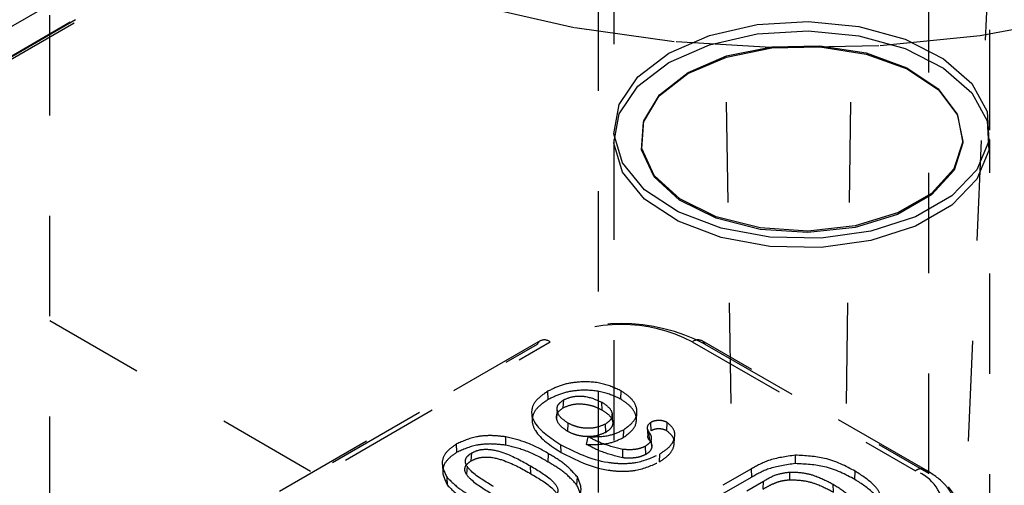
# Model space of a CAD drawing. Header units: inches. Extents: x 1907 to 2452, y -210 to -54.
# Tile 544 of 656: x 2010.269 to 2011.251, y -193.873 to -193.409. Entities that reach past the tile are written whole.
import ezdxf

# ---------------------------------------------------------------- set-up
doc = ezdxf.new("R2010")
doc.units = ezdxf.units.IN
doc.header["$LTSCALE"] = 0.5
doc.header["$MEASUREMENT"] = 0
doc.linetypes.add('HIDDEN', pattern=[0.225, 0.15, -0.075])
doc.layers.add('SID-M-H', color=4, linetype='HIDDEN')

msp = doc.modelspace()

# ---------------------------------------------------------------- linework, layer by layer
at = {"layer": 'SID-M-H'}
for p, q in [((2012.98429, -195.25915), (1991.78034, -183.01837)), ((2010.8615, -192.53361), (2010.8615, -193.51916)), ((2011.2365, -193.51916), (2011.2365, -192.53361)), ((2011.17516, -192.76163), (2011.17516, -194.38554)), ((2010.9844, -194.19135), (2010.96569, -192.94277)), ((2011.08744, -194.19135), (2011.10615, -192.94277)), ((2010.846, -192.98005), (2010.846, -195.57012)), ((2008.64845, -194.3469), (2010.98692, -192.99693)), ((2011.01254, -193.01172), (2008.67408, -194.36169)), ((2008.67801, -194.36208), (2011.01648, -193.01211)), ((2008.67964, -194.3588), (2011.0181, -193.00884)), ((2010.299, -193.00455), (2010.299, -194.63763)), ((2011.23615, -193.32953), (2011.18639, -194.49255)), ((2010.82212, -193.41722), (2010.72689, -193.39555)), ((2010.95711, -193.42481), (2011.00461, -193.41399)), ((2011.00461, -193.41399), (2011.0554, -193.41098)), ((2011.0554, -193.41098), (2011.10572, -193.41599)), ((2011.10572, -193.41599), (2011.15184, -193.42865)), ((2011.32414, -193.40732), (2011.22658, -193.4252)), ((2010.92157, -193.43122), (2010.82212, -193.41722)), ((2010.91642, -193.44262), (2010.95711, -193.42481)), ((2010.95711, -193.43409), (2011.00461, -193.42328)), ((2011.00461, -193.42328), (2011.0554, -193.42027)), ((2011.0554, -193.42027), (2011.10572, -193.42527)), ((2011.10572, -193.42527), (2011.15184, -193.43793)), ((2011.22658, -193.4252), (2011.1257, -193.43524)), ((2010.91642, -193.45191), (2010.95711, -193.43409)), ((2011.0234, -193.43726), (2010.92157, -193.43122)), ((2011.01917, -193.43619), (2011.06697, -193.43516)), ((2011.1257, -193.43524), (2011.0234, -193.43726)), ((2011.06697, -193.43516), (2011.11316, -193.4423)), ((2011.15184, -193.42865), (2011.19032, -193.44802)), ((2010.88557, -193.46611), (2010.91642, -193.44262)), ((2010.93555, -193.4617), (2010.97403, -193.44531)), ((2010.9739, -193.44642), (2011.01912, -193.43728)), ((2010.97403, -193.44531), (2011.01917, -193.43619)), ((2011.01912, -193.43728), (2011.067, -193.43625)), ((2011.067, -193.43625), (2011.11327, -193.44341)), ((2011.11316, -193.4423), (2011.15366, -193.45699)), ((2011.11327, -193.44341), (2011.15383, -193.45812)), ((2011.15184, -193.43793), (2011.19032, -193.45731)), ((2010.88557, -193.47539), (2010.91642, -193.45191)), ((2010.93536, -193.46284), (2010.9739, -193.44642)), ((2011.19032, -193.44802), (2011.21833, -193.47267)), ((2010.90691, -193.48509), (2010.93536, -193.46284)), ((2010.90715, -193.48392), (2010.93555, -193.4617)), ((2011.15366, -193.45699), (2011.18486, -193.47792)), ((2011.15383, -193.45812), (2011.18508, -193.47908)), ((2011.19032, -193.45731), (2011.21833, -193.48196)), ((2010.86683, -193.49353), (2010.88557, -193.46611)), ((2011.21833, -193.47267), (2011.23378, -193.50076)), ((2010.86683, -193.50282), (2010.88557, -193.47539)), ((2010.89109, -193.51119), (2010.90691, -193.48509)), ((2010.89135, -193.50998), (2010.90715, -193.48392)), ((2011.18486, -193.47792), (2011.20398, -193.50322)), ((2011.18508, -193.47908), (2011.20424, -193.50443)), ((2011.21833, -193.48196), (2011.23378, -193.51005)), ((2010.86161, -193.52285), (2010.86683, -193.49353)), ((2010.86161, -193.53214), (2010.86683, -193.50282)), ((2011.20398, -193.50322), (2011.20934, -193.53066)), ((2011.20424, -193.50443), (2011.20961, -193.53191)), ((2011.23378, -193.50076), (2011.23552, -193.53023)), ((2010.8893, -193.53883), (2010.89109, -193.51119)), ((2010.88956, -193.53757), (2010.89135, -193.50998)), ((2011.23378, -193.51005), (2011.23552, -193.53951)), ((2010.87029, -193.5519), (2010.86161, -193.52285)), ((2010.8615, -193.52844), (2010.8615, -195.16185)), ((2010.87029, -193.56119), (2010.86161, -193.53214)), ((2011.20934, -193.53066), (2011.20044, -193.55779)), ((2011.20961, -193.53191), (2011.2007, -193.55909)), ((2011.23552, -193.53023), (2011.22343, -193.55886)), ((2011.2365, -195.16185), (2011.2365, -193.52844)), ((2010.9017, -193.56555), (2010.8893, -193.53883)), ((2010.90194, -193.56424), (2010.88956, -193.53757)), ((2011.23552, -193.53951), (2011.22343, -193.56815)), ((2010.89222, -193.57852), (2010.87029, -193.5519)), ((2010.89222, -193.58781), (2010.87029, -193.56119)), ((2011.20044, -193.55779), (2011.1781, -193.5822)), ((2011.2007, -193.55909), (2011.17831, -193.58354)), ((2011.22343, -193.55886), (2011.1984, -193.58456)), ((2010.92718, -193.58896), (2010.9017, -193.56555)), ((2010.92739, -193.58761), (2010.90194, -193.56424)), ((2011.22343, -193.56815), (2011.1984, -193.59385)), ((2010.92578, -193.60074), (2010.89222, -193.57852)), ((2011.1781, -193.5822), (2011.14428, -193.60172)), ((2010.92578, -193.61003), (2010.89222, -193.58781)), ((2010.9635, -193.607), (2010.92718, -193.58896)), ((2010.96364, -193.60562), (2010.92739, -193.58761)), ((2011.17831, -193.58354), (2011.14444, -193.60309)), ((2011.1984, -193.58456), (2011.1623, -193.6054)), ((2010.96847, -193.61691), (2010.92578, -193.60074)), ((2011.14428, -193.60172), (2011.10199, -193.61462)), ((2011.1984, -193.59385), (2011.1623, -193.61469)), ((2010.96847, -193.62619), (2010.92578, -193.61003)), ((2011.00741, -193.61806), (2010.9635, -193.607)), ((2011.00748, -193.61666), (2010.96364, -193.60562)), ((2011.14444, -193.60309), (2011.10208, -193.61602)), ((2011.1623, -193.6054), (2011.11779, -193.61985)), ((2011.01714, -193.62582), (2010.96847, -193.61691)), ((2011.05501, -193.62116), (2011.00741, -193.61806)), ((2011.055, -193.61976), (2011.00748, -193.61666)), ((2011.10199, -193.61462), (2011.055, -193.61976)), ((2011.10208, -193.61602), (2011.05501, -193.62116)), ((2011.11779, -193.61985), (2011.06818, -193.62683)), ((2011.1623, -193.61469), (2011.11779, -193.62914)), ((2011.01714, -193.63511), (2010.96847, -193.62619)), ((2011.06818, -193.62683), (2011.01714, -193.62582)), ((2011.11779, -193.62914), (2011.06818, -193.63612)), ((2011.06818, -193.63612), (2011.01714, -193.63511)), ((2010.78828, -193.72908), (2010.06447, -194.14692)), ((2010.07432, -194.1479), (2010.79813, -193.73005)), ((2010.93964, -193.73005), (2011.16235, -193.85862)), ((2011.1722, -193.85764), (2010.94949, -193.72908)), ((2010.06156, -194.15018), (2010.78537, -193.73233)), ((2010.9524, -193.73233), (2011.17511, -193.8609)), ((2010.79606, -193.78765), (2010.7957, -193.7794)), ((2010.86865, -193.78726), (2010.86902, -193.77901)), ((2010.81123, -193.79573), (2010.8116, -193.7879)), ((2010.80504, -193.79808), (2010.80452, -193.80613)), ((2010.85005, -193.79817), (2010.84968, -193.79035)), ((2010.7797, -193.80135), (2010.78021, -193.80937)), ((2010.85994, -193.80232), (2010.85991, -193.80186)), ((2010.86043, -193.80987), (2010.85995, -193.80241)), ((2010.88404, -193.80854), (2010.88455, -193.80051)), ((2010.81565, -193.81934), (2010.81601, -193.81109)), ((2010.85357, -193.82034), (2010.8532, -193.81209)), ((2010.87107, -193.82547), (2010.87143, -193.81764)), ((2010.8948, -193.81577), (2010.89531, -193.82381)), ((2010.89892, -193.81862), (2010.89855, -193.81037)), ((2010.91428, -193.81864), (2010.91464, -193.8104)), ((2010.75382, -193.83309), (2010.75396, -193.82476)), ((2010.83449, -193.83234), (2010.83596, -193.82466)), ((2010.89722, -193.8283), (2010.89675, -193.82038)), ((2010.89941, -193.83444), (2010.8989, -193.82639)), ((2010.92158, -193.83304), (2010.92209, -193.82503)), ((2010.7052, -193.8401), (2010.70483, -193.83186)), ((2010.80907, -193.84041), (2010.80871, -193.83258)), ((2010.87039, -193.8457), (2010.87049, -193.83737)), ((2010.89339, -193.84235), (2010.89303, -193.8341)), ((2010.71954, -193.84866), (2010.7199, -193.84083)), ((2010.79625, -193.84992), (2010.79661, -193.84167)), ((2010.90706, -193.84969), (2010.90742, -193.84186)), ((2011.04254, -193.85139), (2011.04251, -193.84305)), ((2010.69047, -193.85068), (2010.69098, -193.85873)), ((2010.71523, -193.85395), (2010.71474, -193.86208)), ((2010.77895, -193.86159), (2010.77858, -193.85376)), ((2010.99866, -193.85669), (2010.97034, -193.87304)), ((2010.99902, -193.86494), (2010.99866, -193.85669)), ((2010.69584, -193.87303), (2010.69537, -193.86511)), ((2010.82477, -193.8728), (2010.82526, -193.86466)), ((2010.99902, -193.86494), (2010.97071, -193.88128)), ((2011.03686, -193.86754), (2011.0369, -193.8598)), ((2011.10193, -193.86729), (2011.1023, -193.85904)), ((2010.99416, -193.87857), (2011.01088, -193.86892)), ((2011.01052, -193.87674), (2011.01088, -193.86892)), ((2011.08054, -193.87981), (2011.08018, -193.87198))]:
    msp.add_line(p, q, dxfattribs=at)
for centre, radius, start, end in [((2010.86888, -193.89352), 0.18154, 62.60967, 117.39033), ((2010.86888, -193.86661), 0.15381, 62.60967, 117.39033), ((2010.79201, -193.73535), 0.0073, 120.71865, 155.56093), ((2010.79237, -193.73797), 0.00979, 53.99697, 114.69258), ((2010.9454, -193.73797), 0.00979, 65.30742, 126.00303), ((2010.94576, -193.73535), 0.0073, 24.43907, 59.28135), ((2011.16779, -193.86502), 0.0084, 29.37783, 130.36052), ((2011.14685, -193.89947), 0.04369, 290.78342, 69.21658), ((2011.15681, -193.90911), 0.05157, 290.78342, 69.21658)]:
    msp.add_arc(centre, radius, start, end, dxfattribs=at)
for points, knots in [([(2010.86902, -193.77901), (2010.86297, -193.77622), (2010.8509, -193.77064), (2010.82873, -193.76928), (2010.80949, -193.77257), (2010.8003, -193.77712), (2010.7957, -193.7794)], [0, 0, 0, 0, 0.279719, 0.559036, 0.779416, 1, 1, 1, 1]), ([(2010.7957, -193.7794), (2010.79143, -193.7823), (2010.78289, -193.78809), (2010.77829, -193.79952), (2010.78361, -193.81603), (2010.79836, -193.82576), (2010.80871, -193.83258)], [0, 0, 0, 0, 0.187077, 0.373675, 0.560628, 1, 1, 1, 1]), ([(2010.86865, -193.78726), (2010.86266, -193.78449), (2010.85072, -193.77897), (2010.82878, -193.77762), (2010.80973, -193.78088), (2010.80062, -193.78539), (2010.79606, -193.78765)], [0, 0, 0, 0, 0.279828, 0.558869, 0.77913, 1, 1, 1, 1]), ([(2010.87143, -193.81764), (2010.87575, -193.81442), (2010.8844, -193.80799), (2010.88539, -193.79625), (2010.87966, -193.7863), (2010.87256, -193.78144), (2010.86902, -193.77901)], [0, 0, 0, 0, 0.279388, 0.558651, 0.779278, 1, 1, 1, 1]), ([(2010.79606, -193.78765), (2010.79183, -193.79052), (2010.78337, -193.79625), (2010.77882, -193.80757), (2010.78411, -193.82395), (2010.79877, -193.83362), (2010.80907, -193.84041)], [0, 0, 0, 0, 0.186911, 0.37284, 0.559445, 1, 1, 1, 1]), ([(2010.81601, -193.81109), (2010.81325, -193.80924), (2010.80773, -193.80554), (2010.80447, -193.79889), (2010.80536, -193.79244), (2010.80952, -193.78941), (2010.8116, -193.7879)], [0, 0, 0, 0, 0.280632, 0.560536, 0.78037, 1, 1, 1, 1]), ([(2010.8116, -193.7879), (2010.81487, -193.78652), (2010.82142, -193.78375), (2010.83666, -193.78428), (2010.84474, -193.78805), (2010.84968, -193.79035)], [0, 0, 0, 0, 0.279539, 0.560136, 1, 1, 1, 1]), ([(2010.87107, -193.82547), (2010.87534, -193.82229), (2010.88389, -193.81592), (2010.88487, -193.80432), (2010.87919, -193.79448), (2010.87216, -193.78966), (2010.86865, -193.78726)], [0, 0, 0, 0, 0.279283, 0.558244, 0.778895, 1, 1, 1, 1]), ([(2010.81565, -193.81934), (2010.81285, -193.81746), (2010.80725, -193.81371), (2010.80394, -193.80694), (2010.80486, -193.80037), (2010.80911, -193.79727), (2010.81123, -193.79573)], [0, 0, 0, 0, 0.279176, 0.558869, 0.779624, 1, 1, 1, 1]), ([(2010.81123, -193.79573), (2010.81459, -193.7943), (2010.8213, -193.79146), (2010.83333, -193.79199), (2010.84293, -193.79445), (2010.84768, -193.79694), (2010.85005, -193.79817)], [0, 0, 0, 0, 0.279734, 0.559802, 0.780298, 1, 1, 1, 1]), ([(2010.84968, -193.79035), (2010.85231, -193.79207), (2010.85756, -193.79552), (2010.86072, -193.80184), (2010.85905, -193.80784), (2010.85515, -193.81068), (2010.8532, -193.81209)], [0, 0, 0, 0, 0.280675, 0.560276, 0.78017, 1, 1, 1, 1]), ([(2010.85005, -193.79817), (2010.85271, -193.79992), (2010.85804, -193.80342), (2010.86125, -193.80987), (2010.85954, -193.81599), (2010.85556, -193.81889), (2010.85357, -193.82034)], [0, 0, 0, 0, 0.278969, 0.558885, 0.779705, 1, 1, 1, 1]), ([(2010.91464, -193.8104), (2010.9133, -193.80981), (2010.91062, -193.80864), (2010.90585, -193.80835), (2010.90157, -193.80889), (2010.89956, -193.80988), (2010.89855, -193.81037)], [0, 0, 0, 0, 0.279387, 0.559282, 0.779573, 1, 1, 1, 1]), ([(2010.8532, -193.81209), (2010.85006, -193.81344), (2010.84378, -193.81614), (2010.83251, -193.81645), (2010.82293, -193.81458), (2010.81832, -193.81225), (2010.81601, -193.81109)], [0, 0, 0, 0, 0.279326, 0.558659, 0.779189, 1, 1, 1, 1]), ([(2010.83596, -193.82466), (2010.84342, -193.82465), (2010.85675, -193.82464), (2010.86694, -193.81978), (2010.87143, -193.81764)], [0, 0, 0, 0, 0.559367, 1, 1, 1, 1]), ([(2010.89855, -193.81037), (2010.89749, -193.81117), (2010.89537, -193.81277), (2010.89427, -193.81644), (2010.89581, -193.81889), (2010.89675, -193.82038)], [0, 0, 0, 0, 0.280136, 0.560638, 1, 1, 1, 1]), ([(2010.91428, -193.81864), (2010.913, -193.81809), (2010.91043, -193.81696), (2010.90588, -193.81669), (2010.9018, -193.8172), (2010.89988, -193.81814), (2010.89892, -193.81862)], [0, 0, 0, 0, 0.279711, 0.559877, 0.778913, 1, 1, 1, 1]), ([(2010.90706, -193.84969), (2010.91073, -193.84722), (2010.91806, -193.84229), (2010.92233, -193.83346), (2010.92161, -193.82498), (2010.91672, -193.82075), (2010.91428, -193.81864)], [0, 0, 0, 0, 0.281725, 0.562372, 0.782147, 1, 1, 1, 1]), ([(2010.90742, -193.84186), (2010.91113, -193.83937), (2010.91853, -193.83439), (2010.92285, -193.82545), (2010.92212, -193.81684), (2010.91713, -193.81254), (2010.91464, -193.8104)], [0, 0, 0, 0, 0.2806, 0.560848, 0.780976, 1, 1, 1, 1]), ([(2010.75396, -193.82476), (2010.74909, -193.8242), (2010.73935, -193.82308), (2010.72131, -193.82454), (2010.71107, -193.82908), (2010.70483, -193.83186)], [0, 0, 0, 0, 0.280993, 0.561726, 1, 1, 1, 1]), ([(2010.79661, -193.84167), (2010.78963, -193.83765), (2010.77719, -193.83047), (2010.76105, -193.8265), (2010.75396, -193.82476)], [0, 0, 0, 0, 0.5608381, 1, 1, 1, 1]), ([(2010.85357, -193.82034), (2010.85036, -193.82172), (2010.84395, -193.82447), (2010.83244, -193.82479), (2010.82268, -193.82288), (2010.81799, -193.82052), (2010.81565, -193.81934)], [0, 0, 0, 0, 0.279467, 0.559452, 0.780102, 1, 1, 1, 1]), ([(2010.83449, -193.83234), (2010.84217, -193.83244), (2010.8559, -193.83261), (2010.86643, -193.82765), (2010.87107, -193.82547)], [0, 0, 0, 0, 0.560007, 1, 1, 1, 1]), ([(2010.87049, -193.83737), (2010.8634, -193.83559), (2010.85069, -193.83241), (2010.84047, -193.82704), (2010.83596, -193.82466)], [0, 0, 0, 0, 0.55837, 1, 1, 1, 1]), ([(2010.89675, -193.82038), (2010.89758, -193.82168), (2010.89926, -193.82429), (2010.89885, -193.82823), (2010.89676, -193.83163), (2010.89427, -193.83328), (2010.89303, -193.8341)], [0, 0, 0, 0, 0.2799633, 0.559815, 0.7798322, 1, 1, 1, 1]), ([(2010.89722, -193.8283), (2010.89807, -193.82963), (2010.89979, -193.8323), (2010.89936, -193.83633), (2010.89721, -193.83982), (2010.89466, -193.84151), (2010.89339, -193.84235)], [0, 0, 0, 0, 0.27909, 0.559118, 0.780178, 1, 1, 1, 1]), ([(2010.89533, -193.82382), (2010.89532, -193.82384), (2010.89483, -193.82535), (2010.89603, -193.82683), (2010.89722, -193.8283)], [0, 0, 0, 0, 0.011961, 1, 1, 1, 1]), ([(2010.70483, -193.83186), (2010.70113, -193.83445), (2010.69374, -193.83964), (2010.68852, -193.85167), (2010.69277, -193.86002), (2010.69537, -193.86511)], [0, 0, 0, 0, 0.2805729, 0.5610777, 1, 1, 1, 1]), ([(2010.75382, -193.83309), (2010.74899, -193.83253), (2010.73935, -193.83141), (2010.72149, -193.83287), (2010.71137, -193.83736), (2010.7052, -193.8401)], [0, 0, 0, 0, 0.281467, 0.562052, 1, 1, 1, 1]), ([(2010.7199, -193.84083), (2010.72215, -193.83972), (2010.72664, -193.83751), (2010.73876, -193.83662), (2010.75783, -193.84196), (2010.77027, -193.84904), (2010.77858, -193.85376)], [0, 0, 0, 0, 0.124889, 0.249335, 0.49844, 1, 1, 1, 1]), ([(2010.79625, -193.84992), (2010.78929, -193.84591), (2010.77691, -193.83877), (2010.76086, -193.83482), (2010.75382, -193.83309)], [0, 0, 0, 0, 0.561814, 1, 1, 1, 1]), ([(2010.80871, -193.83258), (2010.82327, -193.83994), (2010.8415, -193.84914), (2010.86955, -193.85165), (2010.88861, -193.85044), (2010.89991, -193.84529), (2010.90742, -193.84186)], [0, 0, 0, 0, 0.499053, 0.624837, 0.750522, 1, 1, 1, 1]), ([(2010.87039, -193.8457), (2010.86299, -193.84382), (2010.84976, -193.84046), (2010.83916, -193.83482), (2010.83449, -193.83234)], [0, 0, 0, 0, 0.559787, 1, 1, 1, 1]), ([(2010.89303, -193.8341), (2010.89126, -193.83492), (2010.88772, -193.83654), (2010.87981, -193.83786), (2010.87403, -193.83755), (2010.87049, -193.83737)], [0, 0, 0, 0, 0.280009, 0.560501, 1, 1, 1, 1]), ([(2010.7052, -193.8401), (2010.70154, -193.84267), (2010.69422, -193.84781), (2010.68905, -193.85971), (2010.69327, -193.86798), (2010.69584, -193.87303)], [0, 0, 0, 0, 0.280548, 0.560715, 1, 1, 1, 1]), ([(2010.7418, -193.87432), (2010.73376, -193.86957), (2010.72172, -193.86246), (2010.71269, -193.85157), (2010.71425, -193.84468), (2010.71802, -193.84212), (2010.7199, -193.84083)], [0, 0, 0, 0, 0.501487, 0.750618, 0.875105, 1, 1, 1, 1]), ([(2010.71954, -193.84866), (2010.72184, -193.84753), (2010.72644, -193.84526), (2010.73879, -193.84435), (2010.75808, -193.84972), (2010.77061, -193.85684), (2010.77895, -193.86159)], [0, 0, 0, 0, 0.1260725, 0.2526619, 0.5024586, 1, 1, 1, 1]), ([(2010.82526, -193.86466), (2010.82096, -193.85993), (2010.81328, -193.85148), (2010.80171, -193.84467), (2010.79661, -193.84167)], [0, 0, 0, 0, 0.559155, 1, 1, 1, 1]), ([(2010.80907, -193.84041), (2010.82356, -193.84773), (2010.84168, -193.85689), (2010.86955, -193.85939), (2010.88842, -193.85819), (2010.89961, -193.85309), (2010.90706, -193.84969)], [0, 0, 0, 0, 0.500262, 0.625756, 0.750975, 1, 1, 1, 1]), ([(2010.89339, -193.84235), (2010.89115, -193.84334), (2010.88746, -193.84498), (2010.88116, -193.84587), (2010.87575, -193.84615), (2010.87218, -193.84585), (2010.87039, -193.8457)], [0, 0, 0, 0, 0.339989, 0.560427, 0.780616, 1, 1, 1, 1]), ([(2011.04251, -193.84305), (2011.03314, -193.84435), (2011.01634, -193.84667), (2011.00408, -193.85362), (2010.99866, -193.85669)], [0, 0, 0, 0, 0.5577141, 1, 1, 1, 1]), ([(2011.1023, -193.85904), (2011.09268, -193.85395), (2011.07554, -193.84489), (2011.05259, -193.84361), (2011.04251, -193.84305)], [0, 0, 0, 0, 0.560774, 1, 1, 1, 1]), ([(2010.74144, -193.88257), (2010.73337, -193.8778), (2010.72124, -193.87064), (2010.71215, -193.85963), (2010.71376, -193.8526), (2010.71761, -193.84997), (2010.71954, -193.84866)], [0, 0, 0, 0, 0.497472, 0.7473126, 0.8738189, 1, 1, 1, 1]), ([(2010.77858, -193.85376), (2010.7865, -193.85843), (2010.79834, -193.8654), (2010.80689, -193.87629), (2010.8047, -193.88299), (2010.80096, -193.88548), (2010.79909, -193.88672)], [0, 0, 0, 0, 0.501532, 0.750433, 0.874965, 1, 1, 1, 1]), ([(2010.82477, -193.8728), (2010.8205, -193.8681), (2010.81285, -193.85968), (2010.80133, -193.85291), (2010.79625, -193.84992)], [0, 0, 0, 0, 0.558432, 1, 1, 1, 1]), ([(2011.04254, -193.85139), (2011.03326, -193.85267), (2011.01658, -193.85498), (2011.00442, -193.86188), (2010.99902, -193.86494)], [0, 0, 0, 0, 0.556664, 1, 1, 1, 1]), ([(2011.10193, -193.86729), (2011.09237, -193.86223), (2011.07535, -193.85321), (2011.05254, -193.85194), (2011.04254, -193.85139)], [0, 0, 0, 0, 0.561452, 1, 1, 1, 1]), ([(2011.19863, -193.88212), (2011.19638, -193.87855), (2011.19021, -193.86876), (2011.17919, -193.86196), (2011.1722, -193.85764)], [0, 0, 0, 0, 0.364713, 1, 1, 1, 1]), ([(2010.69537, -193.86511), (2010.69926, -193.86903), (2010.70621, -193.87603), (2010.71593, -193.8818), (2010.72021, -193.88435)], [0, 0, 0, 0, 0.5595544, 1, 1, 1, 1]), ([(2010.77895, -193.86159), (2010.78689, -193.86627), (2010.79883, -193.8733), (2010.80743, -193.88432), (2010.80518, -193.89115), (2010.80136, -193.8937), (2010.79945, -193.89497)], [0, 0, 0, 0, 0.497553, 0.747354, 0.873984, 1, 1, 1, 1]), ([(2010.81408, -193.89575), (2010.81764, -193.89336), (2010.82477, -193.88858), (2010.83087, -193.87748), (2010.82738, -193.86952), (2010.82526, -193.86466)], [0, 0, 0, 0, 0.280797, 0.561025, 1, 1, 1, 1]), ([(2011.01052, -193.87674), (2011.01302, -193.87529), (2011.01715, -193.87289), (2011.02369, -193.87005), (2011.02994, -193.86816), (2011.03455, -193.86775), (2011.03686, -193.86754)], [0, 0, 0, 0, 0.337687, 0.557885, 0.778683, 1, 1, 1, 1]), ([(2011.01088, -193.86892), (2011.01497, -193.86642), (2011.02225, -193.86198), (2011.03243, -193.86047), (2011.0369, -193.8598)], [0, 0, 0, 0, 0.561865, 1, 1, 1, 1]), ([(2011.03686, -193.86754), (2011.04158, -193.86765), (2011.05101, -193.86787), (2011.06625, -193.87231), (2011.07512, -193.87696), (2011.08054, -193.87981)], [0, 0, 0, 0, 0.280472, 0.561008, 1, 1, 1, 1]), ([(2011.0369, -193.8598), (2011.04155, -193.85991), (2011.05088, -193.86013), (2011.06598, -193.86453), (2011.07479, -193.86915), (2011.08018, -193.87198)], [0, 0, 0, 0, 0.279388, 0.559497, 1, 1, 1, 1]), ([(2011.12871, -193.90215), (2011.12862, -193.89847), (2011.12845, -193.89109), (2011.11951, -193.87872), (2011.1086, -193.87162), (2011.10193, -193.86729)], [0, 0, 0, 0, 0.2794354, 0.5592126, 1, 1, 1, 1]), ([(2011.12922, -193.89414), (2011.12914, -193.89043), (2011.12897, -193.88299), (2011.11997, -193.87053), (2011.109, -193.8634), (2011.1023, -193.85904)], [0, 0, 0, 0, 0.279841, 0.559914, 1, 1, 1, 1]), ([(2010.69584, -193.87303), (2010.69971, -193.87692), (2010.70663, -193.88389), (2010.71631, -193.88964), (2010.72057, -193.89218)], [0, 0, 0, 0, 0.559087, 1, 1, 1, 1]), ([(2010.81371, -193.90358), (2010.81725, -193.90121), (2010.8243, -193.89648), (2010.83033, -193.88549), (2010.82688, -193.87762), (2010.82477, -193.8728)], [0, 0, 0, 0, 0.281046, 0.560629, 1, 1, 1, 1]), ([(2011.08018, -193.87198), (2011.08546, -193.87521), (2011.09597, -193.88163), (2011.10329, -193.89425), (2011.09494, -193.90519), (2011.08667, -193.91022), (2011.0825, -193.91275)], [0, 0, 0, 0, 0.281598, 0.559858, 0.778529, 1, 1, 1, 1])]:
    msp.add_open_spline(points, degree=3, knots=knots, dxfattribs=at)

doc.saveas('drawing.dxf')
